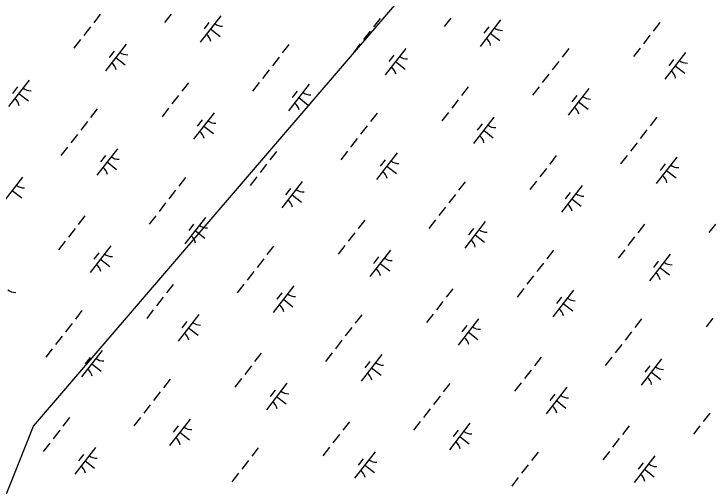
# Model space of a CAD drawing. Extents: x 3888273 to 3909528, y 158682 to 181032.
# Drawn here: x 3900588 to 3901629, y 174052 to 174754 of the extents above; entities that cross this region are included whole.
import ezdxf

# ---------------------------------------------------------------- set-up
doc = ezdxf.new("R2010")
doc.units = 0
doc.layers.add('V-UTIL-LINE', color=7, linetype='Continuous')
doc.layers.add('V-WETL-SWMP', color=7, linetype='Continuous')

msp = doc.modelspace()

# ---------------------------------------------------------------- linework, layer by layer
at = {"layer": 'V-UTIL-LINE'}
msp.add_lwpolyline([(3899515.4, 171292.5), (3900378.7, 173544.8), (3900617, 174140.6), (3901901.2, 175636.6), (3902311.6, 176133.1)], dxfattribs=at)
at = {"layer": 'V-WETL-SWMP'}
for p, q in [((3900716.3, 174754), (3900706.5, 174741.3)), ((3900821.8, 174754.2), (3900811.9, 174741.6)), ((3900895.9, 174751.7), (3900865.2, 174712.3)), ((3900878.1, 174741.5), (3900870.8, 174732)), ((3901133, 174747.7), (3901123.1, 174735.1)), ((3901238.4, 174748), (3901228.6, 174735.4)), ((3901312.6, 174745.5), (3901281.9, 174706.1)), ((3901549.6, 174741.5), (3901539.8, 174728.9)), ((3900701.6, 174735), (3900691.7, 174722.4)), ((3900880.6, 174732), (3900894.8, 174721)), ((3901294.8, 174735.3), (3901287.4, 174725.8)), ((3901118.2, 174728.8), (3901108.4, 174716.2)), ((3901297.2, 174725.8), (3901311.4, 174714.7)), ((3901534.9, 174722.6), (3901525.1, 174710)), ((3900686.8, 174716.1), (3900677, 174703.5)), ((3900754.7, 174709.3), (3900724, 174669.8)), ((3901103.5, 174709.9), (3901093.7, 174697.2)), ((3900736.9, 174699), (3900729.5, 174689.6)), ((3900997.3, 174708.9), (3900987.4, 174696.3)), ((3901171.3, 174703.1), (3901140.6, 174663.6)), ((3901413.9, 174702.7), (3901404.1, 174690)), ((3901520.2, 174703.6), (3901510.3, 174691)), ((3900739.3, 174689.6), (3900753.5, 174678.5)), ((3900982.5, 174690), (3900972.7, 174677.3)), ((3901153.6, 174692.8), (3901146.2, 174683.3)), ((3901588, 174696.8), (3901557.3, 174657.4)), ((3901156, 174683.3), (3901170.2, 174672.3)), ((3901399.2, 174683.7), (3901389.4, 174671.1)), ((3901570.2, 174686.6), (3901562.9, 174677.1)), ((3900967.8, 174671), (3900958, 174658.4)), ((3901572.6, 174677.1), (3901586.9, 174666.1)), ((3901384.4, 174664.8), (3901374.6, 174652.2)), ((3900610.5, 174655.8), (3900579.8, 174616.4)), ((3900847.6, 174651.8), (3900837.8, 174639.2)), ((3900953, 174652.1), (3900943.2, 174639.4)), ((3901027.2, 174649.6), (3900996.5, 174610.1)), ((3900592.8, 174645.6), (3900585.4, 174636.1)), ((3901009.4, 174639.3), (3901002.1, 174629.9)), ((3901264.2, 174645.6), (3901254.4, 174633)), ((3901369.7, 174645.8), (3901359.9, 174633.2)), ((3901443.9, 174643.4), (3901413.1, 174603.9)), ((3900595.2, 174636.1), (3900609.4, 174625)), ((3900832.8, 174632.9), (3900823, 174620.3)), ((3901011.8, 174629.9), (3901026, 174618.8)), ((3901249.5, 174626.7), (3901239.7, 174614)), ((3901426.1, 174633.1), (3901418.7, 174623.6)), ((3901428.5, 174623.6), (3901442.7, 174612.6)), ((3900711.9, 174613), (3900702, 174600.4)), ((3900818.1, 174613.9), (3900808.3, 174601.3)), ((3900885.9, 174607.2), (3900855.2, 174567.7)), ((3901128.5, 174606.8), (3901118.7, 174594.1)), ((3901234.8, 174607.7), (3901224.9, 174595.1)), ((3900868.2, 174596.9), (3900860.8, 174587.4)), ((3901302.6, 174600.9), (3901271.9, 174561.5)), ((3901545.2, 174600.5), (3901535.4, 174587.9)), ((3900697.1, 174594), (3900687.3, 174581.4)), ((3900870.6, 174587.4), (3900884.8, 174576.4)), ((3901113.8, 174587.8), (3901104, 174575.2)), ((3901284.9, 174590.7), (3901277.5, 174581.2)), ((3900682.4, 174575.1), (3900672.6, 174562.5)), ((3901287.3, 174581.2), (3901301.5, 174570.1)), ((3901530.5, 174581.6), (3901520.6, 174569)), ((3901099.1, 174568.9), (3901089.2, 174556.2)), ((3900667.7, 174556.2), (3900657.8, 174543.5)), ((3900741.8, 174553.7), (3900711.1, 174514.2)), ((3901515.7, 174562.6), (3901505.9, 174550)), ((3900724, 174543.4), (3900716.7, 174534)), ((3900978.9, 174549.7), (3900969, 174537.1)), ((3901084.3, 174549.9), (3901074.5, 174537.3)), ((3901158.5, 174547.5), (3901127.8, 174508)), ((3901395.5, 174543.5), (3901385.7, 174530.8)), ((3901501, 174543.7), (3901491.2, 174531.1)), ((3900726.4, 174534), (3900740.7, 174522.9)), ((3901140.7, 174537.2), (3901133.3, 174527.7)), ((3901575.1, 174541.2), (3901544.4, 174501.8)), ((3900964.1, 174530.7), (3900954.3, 174518.1)), ((3901143.1, 174527.7), (3901157.3, 174516.7)), ((3901380.8, 174524.5), (3901371, 174511.9)), ((3901557.4, 174531), (3901550, 174521.5)), ((3900949.4, 174511.8), (3900939.6, 174499.2)), ((3901559.8, 174521.5), (3901574, 174510.4)), ((3900600.6, 174511.2), (3900569.9, 174471.8)), ((3900843.1, 174510.8), (3900833.3, 174498.2)), ((3901017.2, 174505), (3900986.5, 174465.5)), ((3901259.8, 174504.6), (3901250, 174492)), ((3901366.1, 174505.6), (3901356.2, 174492.9)), ((3900585.2, 174491.5), (3900599.4, 174480.4)), ((3900828.4, 174491.9), (3900818.6, 174479.3)), ((3900999.5, 174494.7), (3900992.1, 174485.3)), ((3901433.9, 174498.8), (3901403.2, 174459.3)), ((3901001.9, 174485.3), (3901016.1, 174474.2)), ((3901245.1, 174485.7), (3901235.3, 174473)), ((3901416.1, 174488.5), (3901408.8, 174479.1)), ((3900813.7, 174473), (3900803.8, 174460.3)), ((3901418.5, 174479), (3901432.7, 174468)), ((3901230.3, 174466.7), (3901220.5, 174454.1)), ((3900693.5, 174453.8), (3900683.6, 174441.1)), ((3900798.9, 174454), (3900789.1, 174441.4)), ((3900873.1, 174451.5), (3900842.4, 174412.1)), ((3900855.3, 174441.3), (3900848, 174431.8)), ((3901110.1, 174447.5), (3901100.3, 174434.9)), ((3901215.6, 174447.8), (3901205.8, 174435.2)), ((3901289.7, 174445.3), (3901259, 174405.8)), ((3901526.8, 174441.3), (3901517, 174428.7)), ((3901632.3, 174441.6), (3901622.4, 174428.9)), ((3900678.7, 174434.8), (3900668.9, 174422.2)), ((3900857.7, 174431.8), (3900871.9, 174420.8)), ((3901095.4, 174428.6), (3901085.6, 174416)), ((3901272, 174435.1), (3901264.6, 174425.6)), ((3901274.4, 174425.6), (3901288.6, 174414.5)), ((3901512.1, 174422.4), (3901502.2, 174409.7)), ((3900664, 174415.9), (3900654.2, 174403.3)), ((3900731.8, 174409.1), (3900701.1, 174369.6)), ((3900974.4, 174408.7), (3900964.6, 174396.1)), ((3901080.7, 174409.7), (3901070.8, 174397)), ((3900714.1, 174398.8), (3900706.7, 174389.4)), ((3901148.5, 174402.9), (3901117.8, 174363.4)), ((3901391.1, 174402.5), (3901381.3, 174389.8)), ((3901497.3, 174403.4), (3901487.5, 174390.8)), ((3900716.5, 174389.4), (3900730.7, 174378.3)), ((3900959.7, 174389.7), (3900949.9, 174377.1)), ((3901130.7, 174392.6), (3901123.4, 174383.1)), ((3901565.2, 174396.6), (3901534.5, 174357.2)), ((3901547.4, 174386.4), (3901540, 174376.9)), ((3901133.2, 174383.1), (3901147.4, 174372.1)), ((3901376.4, 174383.5), (3901366.5, 174370.9)), ((3901549.8, 174376.9), (3901564, 174365.9)), ((3900945, 174370.8), (3900935.1, 174358.2)), ((3901361.6, 174364.6), (3901351.8, 174352)), ((3900824.8, 174351.6), (3900814.9, 174339)), ((3900930.2, 174351.9), (3900920.4, 174339.2)), ((3901004.4, 174349.4), (3900973.7, 174309.9)), ((3901241.4, 174345.4), (3901231.6, 174332.8)), ((3901346.9, 174345.6), (3901337.1, 174333)), ((3900986.6, 174339.1), (3900979.2, 174329.7)), ((3901421, 174343.2), (3901390.3, 174303.7)), ((3900810, 174332.7), (3900800.2, 174320.1)), ((3900989, 174329.7), (3901003.2, 174318.6)), ((3901226.7, 174326.5), (3901216.9, 174313.8)), ((3901403.3, 174332.9), (3901395.9, 174323.4)), ((3900795.3, 174313.7), (3900785.5, 174301.1)), ((3901405.7, 174323.4), (3901419.9, 174312.4)), ((3900689, 174312.8), (3900679.2, 174300.1)), ((3900863.1, 174306.9), (3900832.4, 174267.5)), ((3901105.7, 174306.5), (3901095.9, 174293.9)), ((3901211.9, 174307.5), (3901202.1, 174294.9)), ((3900674.3, 174293.8), (3900664.5, 174281.2)), ((3900845.4, 174296.7), (3900838, 174287.2)), ((3901279.8, 174300.7), (3901249.1, 174261.3)), ((3901522.4, 174300.3), (3901512.6, 174287.7)), ((3901628.6, 174301.3), (3901618.8, 174288.7)), ((3900847.8, 174287.2), (3900862, 174276.2)), ((3901091, 174287.6), (3901081.1, 174275)), ((3901262, 174290.5), (3901254.7, 174281)), ((3900659.6, 174274.9), (3900649.7, 174262.3)), ((3901264.4, 174281), (3901278.6, 174269.9)), ((3901507.6, 174281.4), (3901497.8, 174268.7)), ((3901076.2, 174268.7), (3901066.4, 174256)), ((3901492.9, 174262.4), (3901483.1, 174249.8)), ((3900644.8, 174255.9), (3900635, 174243.3)), ((3900719, 174253.5), (3900688.3, 174214)), ((3900701.2, 174243.2), (3900693.8, 174233.7)), ((3900956, 174249.5), (3900946.2, 174236.8)), ((3901061.5, 174249.7), (3901051.7, 174237.1)), ((3901135.6, 174247.2), (3901104.9, 174207.8)), ((3901372.7, 174243.3), (3901362.9, 174230.6)), ((3901478.2, 174243.5), (3901468.3, 174230.9)), ((3901552.3, 174241), (3901521.6, 174201.6)), ((3900703.6, 174233.7), (3900717.8, 174222.7)), ((3900941.3, 174230.5), (3900931.5, 174217.9)), ((3901117.9, 174237), (3901110.5, 174227.5)), ((3901534.6, 174230.8), (3901527.2, 174221.3)), ((3901120.3, 174227.5), (3901134.5, 174216.5)), ((3901358, 174224.3), (3901348.1, 174211.7)), ((3901537, 174221.3), (3901551.2, 174210.2)), ((3900820.3, 174210.6), (3900810.5, 174198)), ((3900926.6, 174211.6), (3900916.7, 174199)), ((3900994.4, 174204.8), (3900963.7, 174165.3)), ((3901237, 174204.4), (3901227.2, 174191.8)), ((3901343.2, 174205.4), (3901333.4, 174192.7)), ((3900805.6, 174191.7), (3900795.8, 174179.1)), ((3900976.6, 174194.5), (3900969.3, 174185.1)), ((3901411.1, 174198.6), (3901380.4, 174159.1)), ((3900979, 174185.1), (3900993.3, 174174)), ((3901222.3, 174185.5), (3901212.4, 174172.8)), ((3901393.3, 174188.3), (3901385.9, 174178.8)), ((3901395.7, 174178.8), (3901409.9, 174167.8)), ((3900790.8, 174172.7), (3900781, 174160.1)), ((3901207.5, 174166.5), (3901197.7, 174153.9)), ((3901624.2, 174160.3), (3901614.4, 174147.7)), ((3900670.6, 174153.6), (3900660.8, 174140.9)), ((3900776.1, 174153.8), (3900766.3, 174141.2)), ((3900850.3, 174151.3), (3900819.5, 174111.9)), ((3901087.3, 174147.3), (3901077.5, 174134.7)), ((3901192.8, 174147.6), (3901183, 174134.9)), ((3900832.5, 174141.1), (3900825.1, 174131.6)), ((3901266.9, 174145.1), (3901236.2, 174105.6)), ((3901504, 174141.1), (3901494.2, 174128.5)), ((3901609.4, 174141.3), (3901599.6, 174128.7)), ((3900655.9, 174134.6), (3900646.1, 174122)), ((3900834.9, 174131.6), (3900849.1, 174120.5)), ((3901072.6, 174128.4), (3901062.8, 174115.8)), ((3901249.2, 174134.8), (3901241.8, 174125.4)), ((3900641.2, 174115.7), (3900631.3, 174103)), ((3901251.6, 174125.4), (3901265.8, 174114.3)), ((3901489.2, 174122.2), (3901479.4, 174109.5)), ((3900709, 174108.9), (3900678.3, 174069.4)), ((3900951.6, 174108.5), (3900941.8, 174095.9)), ((3901057.8, 174109.4), (3901048, 174096.8)), ((3900691.3, 174098.6), (3900683.9, 174089.2)), ((3901125.7, 174102.7), (3901095, 174063.2)), ((3901368.3, 174102.3), (3901358.4, 174089.6)), ((3901474.5, 174103.2), (3901464.7, 174090.6)), ((3901542.3, 174096.4), (3901511.6, 174057)), ((3900693.7, 174089.1), (3900707.9, 174078.1)), ((3900936.9, 174089.5), (3900927, 174076.9)), ((3901107.9, 174092.4), (3901100.6, 174082.9)), ((3901524.6, 174086.2), (3901517.2, 174076.7)), ((3901110.3, 174082.9), (3901124.5, 174071.9)), ((3901353.5, 174083.3), (3901343.7, 174070.7)), ((3901527, 174076.7), (3901541.2, 174065.6)), ((3900922.1, 174070.6), (3900912.3, 174058)), ((3901338.8, 174064.4), (3901329, 174051.7))]:
    msp.add_line(p, q, dxfattribs=at)
for centre, start, end in [((3900897.7, 174753.7), 231.343, 272.8866), ((3901314.4, 174747.4), 231.343, 272.8866), ((3900863.8, 174710.1), 11.343, 52.8866), ((3901280.4, 174703.8), 11.343, 52.8866), ((3900756.5, 174711.2), 231.343, 272.8866), ((3901173.1, 174705), 231.343, 272.8866), ((3900722.5, 174667.6), 11.343, 52.8866), ((3901589.8, 174698.8), 231.343, 272.8866), ((3901139.2, 174661.4), 11.343, 52.8866), ((3901555.9, 174655.2), 11.343, 52.8866), ((3900612.3, 174657.7), 231.343, 272.8866), ((3901029, 174651.5), 231.343, 272.8866), ((3900578.4, 174614.1), 11.343, 52.8866), ((3901445.6, 174645.3), 231.343, 272.8866), ((3900995.1, 174607.9), 11.343, 52.8866), ((3901411.7, 174601.7), 11.343, 52.8866), ((3900887.7, 174609.1), 231.343, 272.8866), ((3901304.4, 174602.8), 231.343, 272.8866), ((3900853.8, 174565.5), 11.343, 52.8866), ((3901270.5, 174559.2), 11.343, 52.8866), ((3900743.6, 174555.6), 231.343, 272.8866), ((3901160.3, 174549.4), 231.343, 272.8866), ((3900709.7, 174512), 11.343, 52.8866), ((3901576.9, 174543.2), 231.343, 272.8866), ((3901126.3, 174505.8), 11.343, 52.8866), ((3901543, 174499.6), 11.343, 52.8866), ((3900602.4, 174513.2), 231.343, 272.8866), ((3901019, 174506.9), 231.343, 272.8866), ((3901435.7, 174500.7), 231.343, 272.8866), ((3900985.1, 174463.3), 11.343, 52.8866), ((3901401.8, 174457.1), 11.343, 52.8866), ((3900874.9, 174453.5), 231.343, 272.8866), ((3901291.5, 174447.2), 231.343, 272.8866), ((3900841, 174409.9), 11.343, 52.8866), ((3901257.6, 174403.6), 11.343, 52.8866), ((3900733.6, 174411), 231.343, 272.8866), ((3901150.3, 174404.8), 231.343, 272.8866), ((3900699.7, 174367.4), 11.343, 52.8866), ((3901567, 174398.6), 231.343, 272.8866), ((3901116.4, 174361.2), 11.343, 52.8866), ((3901533, 174355), 11.343, 52.8866), ((3900589.5, 174357.5), 231.343, 272.8866), ((3901006.2, 174351.3), 231.343, 272.8866), ((3901422.8, 174345.1), 231.343, 272.8866), ((3900972.2, 174307.7), 11.343, 52.8866), ((3901388.9, 174301.5), 11.343, 52.8866), ((3900864.9, 174308.9), 231.343, 272.8866), ((3901281.6, 174302.6), 231.343, 272.8866), ((3900831, 174265.3), 11.343, 52.8866), ((3901247.7, 174259), 11.343, 52.8866), ((3900720.8, 174255.4), 231.343, 272.8866), ((3901137.4, 174249.2), 231.343, 272.8866), ((3900686.8, 174211.8), 11.343, 52.8866), ((3901554.1, 174242.9), 231.343, 272.8866), ((3901103.5, 174205.6), 11.343, 52.8866), ((3901520.2, 174199.3), 11.343, 52.8866), ((3900996.2, 174206.7), 231.343, 272.8866), ((3901412.9, 174200.5), 231.343, 272.8866), ((3900962.3, 174163.1), 11.343, 52.8866), ((3901378.9, 174156.9), 11.343, 52.8866), ((3900852, 174153.3), 231.343, 272.8866), ((3901268.7, 174147), 231.343, 272.8866), ((3900818.1, 174109.7), 11.343, 52.8866), ((3901234.8, 174103.4), 11.343, 52.8866), ((3900710.8, 174110.8), 231.343, 272.8866), ((3901127.5, 174104.6), 231.343, 272.8866), ((3901544.1, 174098.4), 231.343, 272.8866), ((3900676.9, 174067.2), 11.343, 52.8866), ((3901093.6, 174061), 11.343, 52.8866), ((3901510.2, 174054.8), 11.343, 52.8866)]:
    msp.add_arc(centre, 17.6, start, end, dxfattribs=at)

doc.saveas('drawing.dxf')
